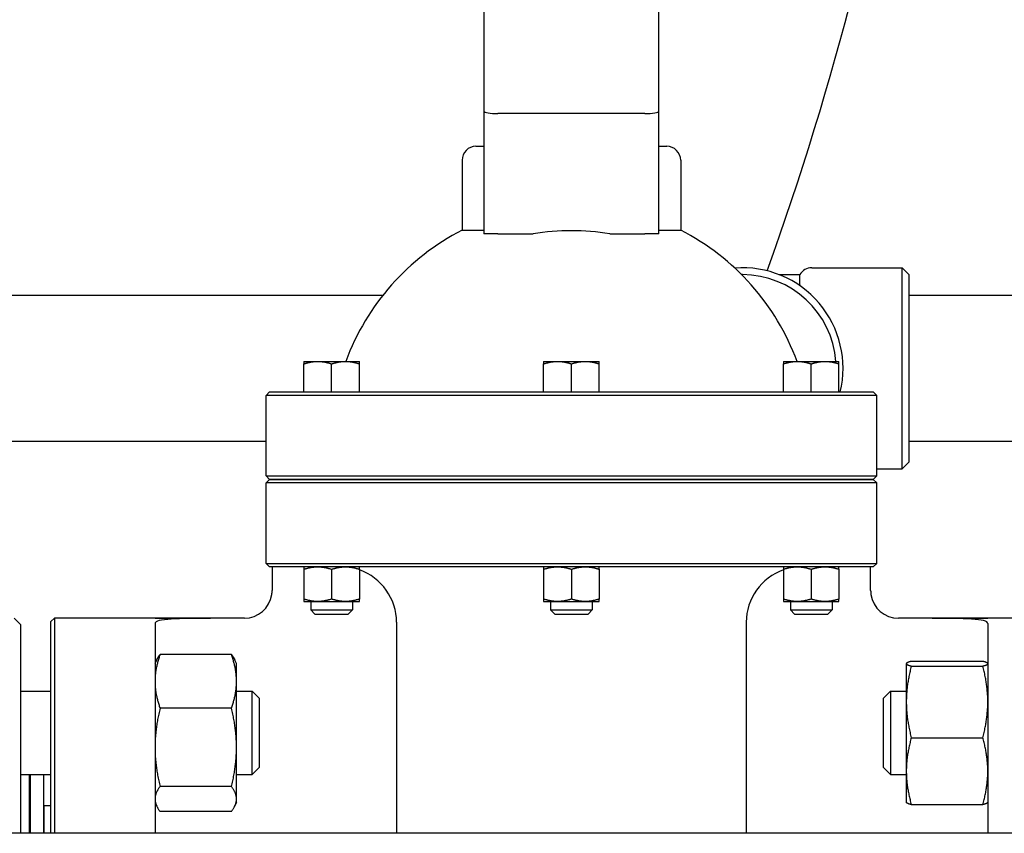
# Model space of a CAD drawing. Header units: inches. Extents: x 5 to 1128, y -85 to 748.
# Tile 565 of 656: x 955.47 to 964.34, y 291.86 to 299.19. Entities that reach past the tile are written whole.
import ezdxf

# ---------------------------------------------------------------- set-up
doc = ezdxf.new("R2010")
doc.units = ezdxf.units.IN
doc.header["$LTSCALE"] = 32
doc.header["$MEASUREMENT"] = 0
doc.layers.add('Visible (ANSI)', color=7, linetype='Continuous', lineweight=30)

msp = doc.modelspace()

# ---------------------------------------------------------------- linework, layer by layer
at = {"layer": 'Visible (ANSI)'}
for p, q in [((959.65338, 299.69048), (959.65338, 298.36249)), ((961.22818, 298.36249), (961.22818, 299.69048)), ((959.65338, 298.36249), (959.65338, 297.25877)), ((961.10318, 298.34045), (959.77838, 298.34045)), ((961.22818, 297.25877), (961.22818, 298.36249)), ((959.58153, 298.04617), (959.65338, 298.04617)), ((961.22818, 298.04617), (961.30003, 298.04617)), ((959.45653, 297.92117), (959.45653, 297.28986)), ((961.42503, 297.92117), (961.42503, 297.28986)), ((959.45653, 297.28986), (959.65338, 297.28986)), ((959.77838, 297.25877), (959.65338, 297.25877)), ((959.77838, 297.25877), (960.09585, 297.25877)), ((960.78572, 297.25877), (961.10318, 297.25877)), ((961.22818, 297.25877), (961.10318, 297.25877)), ((961.22818, 297.28986), (961.42503, 297.28986)), ((961.98078, 296.88992), (961.97426, 296.88992)), ((962.3115, 296.88992), (962.49753, 296.88992)), ((962.49753, 296.79934), (962.49753, 296.88992)), ((962.60578, 296.95242), (963.41828, 296.95242)), ((963.41828, 295.13992), (963.41828, 296.95242)), ((963.48078, 296.88992), (963.41828, 296.95242)), ((963.48078, 296.88992), (963.48078, 295.20242)), ((958.74186, 296.70367), (949.55578, 296.70367)), ((965.25578, 296.70367), (963.48078, 296.70367)), ((958.03133, 296.10857), (958.15633, 296.10857)), ((958.03133, 295.83357), (958.03133, 296.08624)), ((958.15633, 296.10857), (958.40633, 296.10857)), ((958.28133, 295.83357), (958.28133, 296.08624)), ((958.40633, 296.10857), (958.53133, 296.10857)), ((958.53133, 295.83357), (958.53133, 296.08624)), ((960.19078, 296.10857), (960.31578, 296.10857)), ((960.19078, 295.83357), (960.19078, 296.08624)), ((960.31578, 296.10857), (960.56578, 296.10857)), ((960.44078, 295.83357), (960.44078, 296.08624)), ((960.56578, 296.10857), (960.69078, 296.10857)), ((960.69078, 295.83357), (960.69078, 296.08624)), ((962.35023, 296.10857), (962.47523, 296.10857)), ((962.35023, 295.83357), (962.35023, 296.08624)), ((962.47523, 296.10857), (962.72523, 296.10857)), ((962.60023, 295.83357), (962.60023, 296.08624)), ((962.72523, 296.10857), (962.85023, 296.10857)), ((962.85023, 295.83357), (962.85023, 296.08624)), ((957.72203, 295.83357), (957.69078, 295.80232)), ((957.72203, 295.83357), (957.78512, 295.83357)), ((957.78512, 295.83357), (959.30658, 295.83357)), ((959.30658, 295.83357), (961.57499, 295.83357)), ((961.57499, 295.83357), (963.09645, 295.83357)), ((963.09645, 295.83357), (963.15953, 295.83357)), ((963.15953, 295.83357), (963.19078, 295.80232)), ((957.754, 295.80232), (957.69078, 295.80232)), ((957.69078, 295.07742), (957.69078, 295.80232)), ((959.30341, 295.80232), (957.754, 295.80232)), ((961.57816, 295.80232), (959.30341, 295.80232)), ((963.12756, 295.80232), (961.57816, 295.80232)), ((963.19078, 295.80232), (963.12756, 295.80232)), ((963.19078, 295.07742), (963.19078, 295.80232)), ((957.69078, 295.38867), (953.11664, 295.38867)), ((965.25578, 295.38867), (963.48078, 295.38867)), ((963.48078, 295.20242), (963.41828, 295.13992)), ((963.19078, 295.13992), (963.41828, 295.13992)), ((957.69078, 295.07742), (957.754, 295.07742)), ((957.72203, 295.04617), (957.69078, 295.07742)), ((957.72203, 295.04617), (957.69078, 295.01492)), ((957.754, 295.01492), (957.69078, 295.01492)), ((957.69078, 294.29002), (957.69078, 295.01492)), ((957.72203, 295.04617), (957.78512, 295.04617)), ((957.78512, 295.04617), (957.72203, 295.04617)), ((957.754, 295.07742), (959.30341, 295.07742)), ((959.30341, 295.01492), (957.754, 295.01492)), ((957.78512, 295.04617), (959.30658, 295.04617)), ((959.30658, 295.04617), (957.78512, 295.04617)), ((959.30341, 295.07742), (961.57816, 295.07742)), ((961.57816, 295.01492), (959.30341, 295.01492)), ((959.30658, 295.04617), (961.57499, 295.04617)), ((961.57499, 295.04617), (959.30658, 295.04617)), ((961.57499, 295.04617), (963.09645, 295.04617)), ((963.09645, 295.04617), (961.57499, 295.04617)), ((961.57816, 295.07742), (963.12756, 295.07742)), ((963.12756, 295.01492), (961.57816, 295.01492)), ((963.09645, 295.04617), (963.15953, 295.04617)), ((963.15953, 295.04617), (963.09645, 295.04617)), ((963.12756, 295.07742), (963.19078, 295.07742)), ((963.19078, 295.01492), (963.12756, 295.01492)), ((963.15953, 295.04617), (963.19078, 295.07742)), ((963.15953, 295.04617), (963.19078, 295.01492)), ((963.19078, 294.29002), (963.19078, 295.01492)), ((957.69078, 294.29002), (957.754, 294.29002)), ((957.72203, 294.25877), (957.69078, 294.29002)), ((957.78512, 294.25877), (957.72203, 294.25877)), ((957.74578, 294.25877), (957.74578, 294.04617)), ((957.754, 294.29002), (959.30341, 294.29002)), ((959.30658, 294.25877), (957.78512, 294.25877)), ((958.03133, 294.23644), (958.03133, 293.9686)), ((958.28133, 294.23644), (958.28133, 293.9686)), ((958.53133, 294.23644), (958.53133, 293.9686)), ((959.30341, 294.29002), (961.57816, 294.29002)), ((961.57499, 294.25877), (959.30658, 294.25877)), ((960.19078, 294.23644), (960.19078, 293.9686)), ((960.44078, 294.23644), (960.44078, 293.9686)), ((960.69078, 294.23644), (960.69078, 293.9686)), ((963.09645, 294.25877), (961.57499, 294.25877)), ((961.57816, 294.29002), (963.12756, 294.29002)), ((962.35023, 294.23644), (962.35023, 293.9686)), ((962.60023, 294.23644), (962.60023, 293.9686)), ((962.85023, 294.23644), (962.85023, 293.9686)), ((963.15953, 294.25877), (963.09645, 294.25877)), ((963.12756, 294.29002), (963.19078, 294.29002)), ((963.13578, 294.04617), (963.13578, 294.25877)), ((963.15953, 294.25877), (963.19078, 294.29002)), ((958.03133, 293.94627), (958.15633, 293.94627)), ((958.09383, 293.94627), (958.09383, 293.87082)), ((958.15633, 293.94627), (958.40633, 293.94627)), ((958.40633, 293.94627), (958.53133, 293.94627)), ((958.46883, 293.94627), (958.46883, 293.87082)), ((960.19078, 293.94627), (960.31578, 293.94627)), ((960.25328, 293.94627), (960.25328, 293.87082)), ((960.31578, 293.94627), (960.56578, 293.94627)), ((960.56578, 293.94627), (960.69078, 293.94627)), ((960.62828, 293.94627), (960.62828, 293.87082)), ((962.35023, 293.94627), (962.47523, 293.94627)), ((962.41273, 293.94627), (962.41273, 293.87082)), ((962.47523, 293.94627), (962.72523, 293.94627)), ((962.72523, 293.94627), (962.85023, 293.94627)), ((962.78773, 293.94627), (962.78773, 293.87082)), ((958.09383, 293.87082), (958.46883, 293.87082)), ((958.13108, 293.83357), (958.09383, 293.87082)), ((958.43158, 293.83357), (958.46883, 293.87082)), ((960.25328, 293.87082), (960.62828, 293.87082)), ((960.29053, 293.83357), (960.25328, 293.87082)), ((960.59103, 293.83357), (960.62828, 293.87082)), ((962.41273, 293.87082), (962.78773, 293.87082)), ((962.44998, 293.83357), (962.41273, 293.87082)), ((962.75048, 293.83357), (962.78773, 293.87082)), ((955.48204, 293.73711), (955.42299, 293.79617)), ((955.75328, 293.76492), (955.78453, 293.79617)), ((955.78453, 293.79617), (955.78453, 291.85867)), ((956.69078, 293.79617), (955.78453, 293.79617)), ((957.49578, 293.79617), (956.69078, 293.79617)), ((956.69078, 293.79617), (956.69078, 293.79484)), ((956.69078, 293.79484), (957.19078, 293.79484)), ((958.13108, 293.83357), (958.43158, 293.83357)), ((960.29053, 293.83357), (960.59103, 293.83357)), ((962.44998, 293.83357), (962.75048, 293.83357)), ((964.19078, 293.79617), (963.38578, 293.79617)), ((963.69078, 293.79484), (964.19078, 293.79484)), ((965.09703, 293.79617), (964.19078, 293.79617)), ((964.19078, 293.79484), (964.19078, 293.79617)), ((955.48204, 291.85867), (955.48204, 293.73711)), ((955.75328, 291.85867), (955.75328, 293.76492)), ((956.69078, 293.74786), (956.69078, 291.85867)), ((958.86598, 293.75877), (958.86598, 291.85867)), ((962.01559, 293.75877), (962.01559, 291.85867)), ((964.19078, 293.74786), (964.19078, 291.85867)), ((956.69078, 293.38738), (956.70575, 293.41946)), ((957.3797, 293.46824), (956.73587, 293.46824)), ((957.42478, 293.38738), (957.40982, 293.41946)), ((957.42478, 293.22669), (957.42478, 293.38738)), ((963.45678, 293.38738), (963.45729, 293.38846)), ((963.45678, 293.38738), (963.45678, 293.38629)), ((963.45678, 293.38629), (963.45678, 293.04242)), ((963.50187, 293.40756), (964.1457, 293.40756)), ((963.50187, 293.36501), (964.1457, 293.36501)), ((964.19078, 293.38738), (964.19028, 293.38846)), ((957.42478, 292.63222), (957.42478, 293.22669)), ((955.48204, 293.13738), (955.75328, 293.13738)), ((957.42478, 293.13738), (957.56578, 293.13738)), ((957.56578, 292.38738), (957.56578, 293.13738)), ((957.62828, 293.07488), (957.56578, 293.13738)), ((957.62828, 293.07488), (957.62828, 292.44988)), ((963.25078, 293.07488), (963.31328, 293.13738)), ((963.25078, 292.44988), (963.25078, 293.07488)), ((963.31328, 293.13738), (963.31328, 292.38738)), ((963.31328, 293.13738), (963.45678, 293.13738)), ((957.3797, 292.98515), (956.73587, 292.98515)), ((963.45678, 293.04242), (963.45678, 292.41851)), ((963.50187, 292.71983), (964.1457, 292.71983)), ((957.42478, 292.1679), (957.42478, 292.63222)), ((957.62828, 292.44988), (957.56578, 292.38738)), ((963.25078, 292.44988), (963.31328, 292.38738)), ((955.48204, 292.38738), (955.75328, 292.38738)), ((955.56078, 291.85867), (955.56078, 292.38738)), ((955.56578, 292.38738), (955.56578, 291.85867)), ((955.68578, 292.38738), (955.68578, 291.85867)), ((957.42478, 292.38738), (957.56578, 292.38738)), ((963.31328, 292.38738), (963.45678, 292.38738)), ((963.45678, 292.41851), (963.45678, 292.13738)), ((957.3797, 292.27928), (956.73587, 292.27928)), ((955.69078, 292.10617), (955.69078, 291.85867)), ((955.75328, 292.10617), (955.69078, 292.10617)), ((956.69078, 292.13738), (956.70575, 292.10529)), ((957.42478, 292.13738), (957.40982, 292.10529)), ((957.42478, 292.13738), (957.42478, 292.1679)), ((963.45678, 292.13738), (963.45729, 292.13629)), ((963.50187, 292.11719), (964.1457, 292.11719)), ((964.19078, 292.13738), (964.19028, 292.13629)), ((957.3797, 292.05651), (956.73587, 292.05651)), ((955.56578, 291.98617), (955.56078, 291.98617)), ((955.69078, 291.98617), (955.68578, 291.98617)), ((987.22578, 291.85867), (910.22578, 291.85867))]:
    msp.add_line(p, q, dxfattribs=at)
for centre, radius, start, end in [((937.05578, 306.04617), 26.75, 340.063161, 351.545111), ((959.58153, 297.92117), 0.125, 90, 180), ((961.30003, 297.92117), 0.125, 0, 90), ((960.44078, 295.36113), 2.16535, 117.035692, 159.807105), ((960.44078, 295.36113), 2.16535, 20.192895, 62.964308), ((961.98078, 296.04617), 0.90625, 346.432464, 94.345071), ((961.98078, 296.04617), 0.84375, 4.241321, 90), ((962.60578, 296.82742), 0.125, 90, 150), ((958.36598, 293.75877), 0.5, 0, 70.688206), ((962.51559, 293.75877), 0.5, 109.311794, 180), ((957.49578, 294.04617), 0.25, 270, 351.395888), ((963.38578, 294.04617), 0.25, 188.604112, 270)]:
    msp.add_arc(centre, radius, start, end, dxfattribs=at)
for centre, major_axis, ratio, start_param, end_param in [((959.77838, 298.36249), (0.125, 0), 0.176327, 3.1415927, 4.712389), ((961.10318, 298.36249), (-0.125, 0), 0.176327, 1.5707963, 3.1415927), ((960.44078, 295.26678), (-2.14771, 0), 0.9396926, 4.5510858, 4.8736922)]:
    msp.add_ellipse(centre, major_axis=major_axis, ratio=ratio, start_param=start_param, end_param=end_param, dxfattribs=at)
for points in [[(962.49753, 296.79934), (962.49753, 296.7968), (962.49707, 296.79422), (962.49614, 296.79162)], [(957.74297, 294.00877), (957.74477, 294.02107), (957.74574, 294.03367), (957.74578, 294.04617)], [(963.13578, 294.04617), (963.13582, 294.03367), (963.13681, 294.02107), (963.1386, 294.00877)]]:
    msp.add_open_spline(points, degree=3, dxfattribs=at)
for points, weights in [([(958.03133, 296.10857), (958.03133, 296.10857), (958.03133, 296.08624)], [1, 1.04314139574, 1.01001874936]), ([(958.03133, 296.08624), (958.09832, 296.10857), (958.15633, 296.10857)], [1.01001874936, 1.04314139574, 1]), ([(958.15633, 296.10857), (958.21435, 296.10857), (958.28133, 296.08624)], [1, 1.04314139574, 1.01001874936]), ([(958.28133, 296.08624), (958.34832, 296.10857), (958.40633, 296.10857)], [1.01001874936, 1.04314139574, 1]), ([(958.40633, 296.10857), (958.46435, 296.10857), (958.53133, 296.08624)], [1, 1.04314139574, 1.01001874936]), ([(958.53133, 296.08624), (958.53133, 296.10857), (958.53133, 296.10857)], [1.01001874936, 1.04314139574, 1]), ([(960.19078, 296.10857), (960.19078, 296.10857), (960.19078, 296.08624)], [1, 1.04314139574, 1.01001874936]), ([(960.19078, 296.08624), (960.25777, 296.10857), (960.31578, 296.10857)], [1.01001874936, 1.04314139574, 1]), ([(960.31578, 296.10857), (960.3738, 296.10857), (960.44078, 296.08624)], [1, 1.04314139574, 1.01001874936]), ([(960.44078, 296.08624), (960.50777, 296.10857), (960.56578, 296.10857)], [1.01001874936, 1.04314139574, 1]), ([(960.56578, 296.10857), (960.6238, 296.10857), (960.69078, 296.08624)], [1, 1.04314139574, 1.01001874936]), ([(960.69078, 296.08624), (960.69078, 296.10857), (960.69078, 296.10857)], [1.01001874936, 1.04314139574, 1]), ([(962.35023, 296.10857), (962.35023, 296.10857), (962.35023, 296.08624)], [1, 1.04314139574, 1.01001874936]), ([(962.35023, 296.08624), (962.41722, 296.10857), (962.47523, 296.10857)], [1.01001874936, 1.04314139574, 1]), ([(962.47523, 296.10857), (962.53324, 296.10857), (962.60023, 296.08624)], [1, 1.04314139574, 1.01001874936]), ([(962.60023, 296.08624), (962.66722, 296.10857), (962.72523, 296.10857)], [1.01001874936, 1.04314139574, 1]), ([(962.72523, 296.10857), (962.78324, 296.10857), (962.85023, 296.08624)], [1, 1.04314139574, 1.01001874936]), ([(962.85023, 296.08624), (962.85023, 296.10857), (962.85023, 296.10857)], [1.01001874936, 1.04314139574, 1]), ([(958.03133, 294.25877), (958.03133, 294.25877), (958.03133, 294.23644)], [1, 1.04314139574, 1.01001874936]), ([(958.03133, 294.23644), (958.09832, 294.25877), (958.15633, 294.25877)], [1.01001874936, 1.04314139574, 1]), ([(958.15633, 294.25877), (958.21435, 294.25877), (958.28133, 294.23644)], [1, 1.04314139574, 1.01001874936]), ([(958.28133, 294.23644), (958.34832, 294.25877), (958.40633, 294.25877)], [1.01001874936, 1.04314139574, 1]), ([(958.40633, 294.25877), (958.46435, 294.25877), (958.53133, 294.23644)], [1, 1.04314139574, 1.01001874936]), ([(958.53133, 294.23644), (958.53133, 294.24768), (958.53133, 294.25316)], [1.01001874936, 1.0264275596, 1.02411989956]), ([(960.19078, 294.25877), (960.19078, 294.25877), (960.19078, 294.23644)], [1, 1.04314139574, 1.01001874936]), ([(960.19078, 294.23644), (960.25777, 294.25877), (960.31578, 294.25877)], [1.01001874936, 1.04314139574, 1]), ([(960.31578, 294.25877), (960.3738, 294.25877), (960.44078, 294.23644)], [1, 1.04314139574, 1.01001874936]), ([(960.44078, 294.23644), (960.50777, 294.25877), (960.56578, 294.25877)], [1.01001874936, 1.04314139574, 1]), ([(960.56578, 294.25877), (960.6238, 294.25877), (960.69078, 294.23644)], [1, 1.04314139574, 1.01001874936]), ([(960.69078, 294.23644), (960.69078, 294.25877), (960.69078, 294.25877)], [1.01001874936, 1.04314139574, 1]), ([(962.35023, 294.23644), (962.41722, 294.25877), (962.47523, 294.25877)], [1.01001874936, 1.04314139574, 1]), ([(962.35023, 294.25316), (962.35023, 294.24768), (962.35023, 294.23644)], [1.02411989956, 1.0264275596, 1.01001874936]), ([(962.47523, 294.25877), (962.53324, 294.25877), (962.60023, 294.23644)], [1, 1.04314139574, 1.01001874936]), ([(962.60023, 294.23644), (962.66722, 294.25877), (962.72523, 294.25877)], [1.01001874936, 1.04314139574, 1]), ([(962.72523, 294.25877), (962.78324, 294.25877), (962.85023, 294.23644)], [1, 1.04314139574, 1.01001874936]), ([(962.85023, 294.23644), (962.85023, 294.25877), (962.85023, 294.25877)], [1.01001874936, 1.04314139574, 1]), ([(958.03133, 293.9686), (958.03133, 293.94627), (958.03133, 293.94627)], [1.01001874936, 1.04314139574, 1]), ([(958.15633, 293.94627), (958.09832, 293.94627), (958.03133, 293.9686)], [1, 1.04314139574, 1.01001874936]), ([(958.28133, 293.9686), (958.21435, 293.94627), (958.15633, 293.94627)], [1.01001874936, 1.04314139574, 1]), ([(958.40633, 293.94627), (958.34832, 293.94627), (958.28133, 293.9686)], [1, 1.04314139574, 1.01001874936]), ([(958.53133, 293.9686), (958.46435, 293.94627), (958.40633, 293.94627)], [1.01001874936, 1.04314139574, 1]), ([(958.53133, 293.94627), (958.53133, 293.94627), (958.53133, 293.9686)], [1, 1.04314139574, 1.01001874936]), ([(960.19078, 293.9686), (960.19078, 293.94627), (960.19078, 293.94627)], [1.01001874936, 1.04314139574, 1]), ([(960.31578, 293.94627), (960.25777, 293.94627), (960.19078, 293.9686)], [1, 1.04314139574, 1.01001874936]), ([(960.44078, 293.9686), (960.3738, 293.94627), (960.31578, 293.94627)], [1.01001874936, 1.04314139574, 1]), ([(960.56578, 293.94627), (960.50777, 293.94627), (960.44078, 293.9686)], [1, 1.04314139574, 1.01001874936]), ([(960.69078, 293.9686), (960.6238, 293.94627), (960.56578, 293.94627)], [1.01001874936, 1.04314139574, 1]), ([(960.69078, 293.94627), (960.69078, 293.94627), (960.69078, 293.9686)], [1, 1.04314139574, 1.01001874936]), ([(962.35023, 293.9686), (962.35023, 293.94627), (962.35023, 293.94627)], [1.01001874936, 1.04314139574, 1]), ([(962.47523, 293.94627), (962.41722, 293.94627), (962.35023, 293.9686)], [1, 1.04314139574, 1.01001874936]), ([(962.60023, 293.9686), (962.53324, 293.94627), (962.47523, 293.94627)], [1.01001874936, 1.04314139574, 1]), ([(962.72523, 293.94627), (962.66722, 293.94627), (962.60023, 293.9686)], [1, 1.04314139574, 1.01001874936]), ([(962.85023, 293.9686), (962.78324, 293.94627), (962.72523, 293.94627)], [1.01001874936, 1.04314139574, 1]), ([(962.85023, 293.94627), (962.85023, 293.94627), (962.85023, 293.9686)], [1, 1.04314139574, 1.01001874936]), ([(956.73587, 293.46824), (956.69078, 293.3388), (956.69078, 293.22669)], [1, 1.0379548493, 1]), ([(956.70575, 293.41946), (956.71659, 293.44271), (956.73587, 293.46824)], [1.01847461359, 1.01588840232, 1]), ([(957.42478, 293.22669), (957.42478, 293.3388), (957.3797, 293.46824)], [1, 1.0379548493, 1]), ([(957.3797, 293.46824), (957.39898, 293.44271), (957.40982, 293.41946)], [1, 1.01588840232, 1.01847461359]), ([(963.50187, 293.40756), (963.45678, 293.39616), (963.45678, 293.38629)], [1, 1.0379548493, 1]), ([(963.45678, 293.38629), (963.45678, 293.37641), (963.50187, 293.36501)], [1, 1.0379548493, 1]), ([(963.50187, 293.36501), (963.45678, 293.19214), (963.45678, 293.04242)], [1, 1.0379548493, 1]), ([(964.19078, 293.38629), (964.19078, 293.39616), (964.1457, 293.40756)], [1, 1.0379548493, 1]), ([(964.1457, 293.36501), (964.19078, 293.37641), (964.19078, 293.38629)], [1, 1.0379548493, 1]), ([(964.19078, 293.04242), (964.19078, 293.19214), (964.1457, 293.36501)], [1, 1.0379548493, 1]), ([(956.69078, 293.22669), (956.69078, 293.11459), (956.73587, 292.98515)], [1, 1.0379548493, 1]), ([(957.3797, 292.98515), (957.42478, 293.11459), (957.42478, 293.22669)], [1, 1.0379548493, 1]), ([(956.73587, 292.98515), (956.69078, 292.79601), (956.69078, 292.63222)], [1, 1.0379548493, 1]), ([(957.42478, 292.63222), (957.42478, 292.79601), (957.3797, 292.98515)], [1, 1.0379548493, 1]), ([(963.45678, 293.04242), (963.45678, 292.8927), (963.50187, 292.71983)], [1, 1.0379548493, 1]), ([(964.1457, 292.71983), (964.19078, 292.8927), (964.19078, 293.04242)], [1, 1.0379548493, 1]), ([(963.50187, 292.71983), (963.45678, 292.55835), (963.45678, 292.41851)], [1, 1.0379548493, 1]), ([(964.19078, 292.41851), (964.19078, 292.55835), (964.1457, 292.71983)], [1, 1.0379548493, 1]), ([(956.69078, 292.63222), (956.69078, 292.46842), (956.73587, 292.27928)], [1, 1.0379548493, 1]), ([(957.3797, 292.27928), (957.42478, 292.46842), (957.42478, 292.63222)], [1, 1.0379548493, 1]), ([(963.45678, 292.41851), (963.45678, 292.27866), (963.50187, 292.11719)], [1, 1.0379548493, 1]), ([(964.1457, 292.11719), (964.19078, 292.27866), (964.19078, 292.41851)], [1, 1.0379548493, 1]), ([(956.73587, 292.27928), (956.69078, 292.21959), (956.69078, 292.1679)], [1, 1.0379548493, 1]), ([(957.42478, 292.1679), (957.42478, 292.21959), (957.3797, 292.27928)], [1, 1.0379548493, 1]), ([(956.69078, 292.1679), (956.69078, 292.1162), (956.73587, 292.05651)], [1, 1.0379548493, 1]), ([(957.3797, 292.05651), (957.42478, 292.1162), (957.42478, 292.1679)], [1, 1.0379548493, 1]), ([(963.50187, 292.11719), (963.46143, 292.12741), (963.45729, 292.13629)], [1, 1.03391206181, 1.00722433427]), ([(964.19028, 292.13629), (964.18614, 292.12741), (964.1457, 292.11719)], [1.00722433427, 1.03391206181, 1])]:
    msp.add_rational_spline(points, weights, degree=2, dxfattribs=at)
for points, knots in [([(957.19078, 293.79484), (957.12802, 293.79484), (957.06107, 293.79457), (956.93792, 293.79269), (956.88173, 293.79099), (956.79272, 293.78514), (956.75415, 293.78056), (956.70319, 293.76702), (956.69078, 293.75797), (956.69078, 293.74786)], [0, 0, 0, 0, 0.4782838, 0.4782838, 0.9565677, 0.9565677, 1.4380912, 1.4380912, 1.9196148, 1.9196148, 1.9196148, 1.9196148]), ([(964.19078, 293.74786), (964.19078, 293.75797), (964.17838, 293.76702), (964.12742, 293.78056), (964.08884, 293.78514), (963.99983, 293.79099), (963.94364, 293.79269), (963.8205, 293.79457), (963.75355, 293.79484), (963.69078, 293.79484)], [1.9381181, 1.9381181, 1.9381181, 1.9381181, 2.4196417, 2.4196417, 2.9011652, 2.9011652, 3.379449, 3.379449, 3.8577329, 3.8577329, 3.8577329, 3.8577329])]:
    msp.add_open_spline(points, degree=3, knots=knots, dxfattribs=at)

doc.saveas('drawing.dxf')
